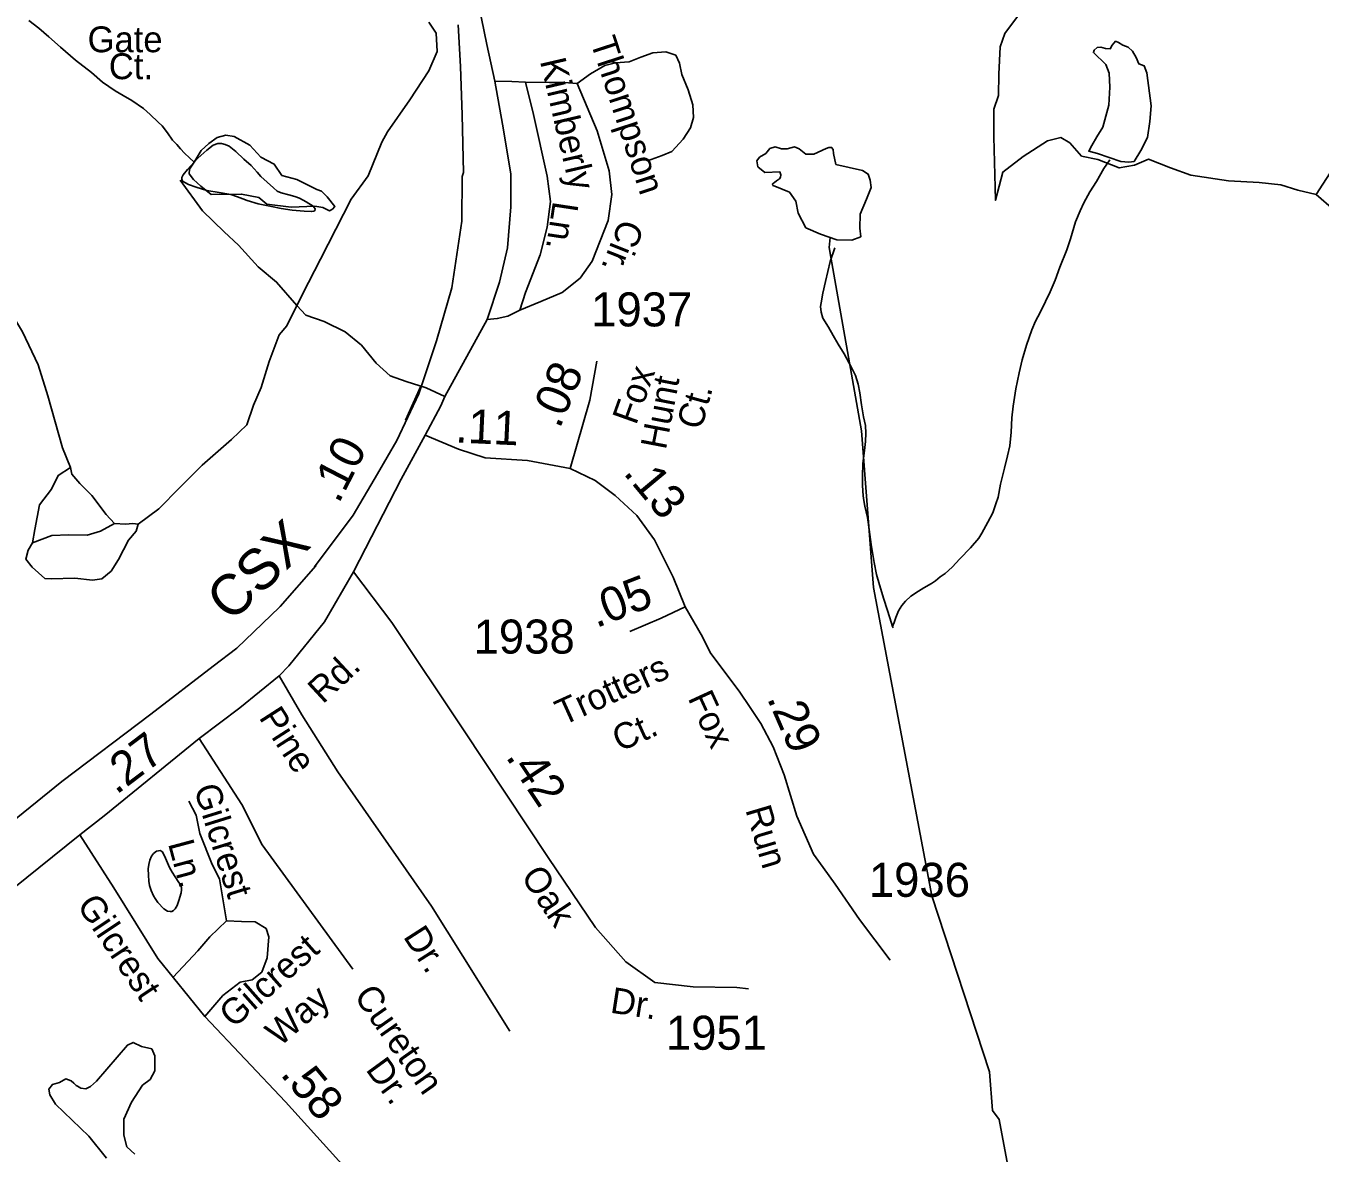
# Model space of a CAD drawing. Extents: x 2126262 to 2293712, y 749403 to 919119.
# Drawn here: x 2153951 to 2158706, y 820207 to 824349 of the extents above; entities that cross this region are included whole.
import ezdxf

# ---------------------------------------------------------------- set-up
doc = ezdxf.new("R2010")
doc.units = 0
for name, color, linetype in [('Exist Hydrographic Misc Water Feature', 7, 'Continuous'), ('Exist Hydrographic Pond Under 1500 Sq Ft', 7, 'Continuous'), ('Exist Railroad Mainline', 7, 'Continuous'), ('Exist Railroad Mainline Label', 7, 'Continuous'), ('Exist Road Non-System Type 51', 7, 'Continuous'), ('Exist Road Non-System Type 51 Label', 7, 'Continuous'), ('Exist Road Secondary Mileage Hundredths English Label', 7, 'Continuous'), ('Exist Road Secondary Type 51 Attributed', 7, 'Continuous'), ('Exist Road Secondary Type 51 Label', 7, 'Continuous'), ('Exist Road Secondary Type 51 Number Label', 7, 'Continuous')]:
    doc.layers.add(name, color=color, linetype=linetype)

msp = doc.modelspace()

# ---------------------------------------------------------------- linework, layer by layer
at = {"layer": 'Exist Hydrographic Misc Water Feature'}
for points in [[(2154570, 823848.3), (2154552, 823864.5), (2154534.1, 823882.1), (2154519.8, 823898.1), (2154505.8, 823914), (2154489.8, 823929.8), (2154471.6, 823956.1), (2154451.7, 823981.9), (2154437.3, 823995.8), (2154407.2, 824023.5), (2154383.2, 824045.4), (2154341, 824075.3), (2154308.8, 824093.1), (2154278.8, 824110.6), (2154232.3, 824142.4), (2154192.5, 824178.1), (2154134.1, 824223.8), (2154077.9, 824271.7), (2154035.8, 824309.3), (2153999.3, 824341.2), (2153961.6, 824368.8)], [(2154570, 823848.3), (2154544.6, 823822.2), (2154528.4, 823802.3), (2154524.7, 823792.3), (2154524.5, 823786.2), (2154526.5, 823778.2), (2154548.5, 823766.4), (2154577, 823756.4), (2154616.5, 823744.7), (2154660.8, 823737.2), (2154704.5, 823729.4), (2154728.7, 823721.3), (2154748.6, 823713.8), (2154764.6, 823707.7), (2154804.8, 823696), (2154853, 823686.2), (2154889.1, 823678.3), (2154929.3, 823672.7), (2154973.1, 823668.8), (2155001, 823667.1), (2155009, 823669.1), (2155013.1, 823670.9), (2155013.3, 823677), (2155006.8, 823686.9), (2154980.7, 823703), (2154956.5, 823716.8), (2154938.9, 823722.7), (2154917, 823728.5), (2154888.9, 823736.4), (2154874.5, 823742.2), (2154860.4, 823754.1), (2154814.2, 823796), (2154800.3, 823811.9), (2154778.3, 823835.9), (2154752.1, 823859.3), (2154721.9, 823887.4), (2154697.5, 823907.3), (2154683.8, 823913.1), (2154669.9, 823917.2), (2154655.9, 823916.9), (2154639.5, 823910.8), (2154615.7, 823892.9), (2154582.3, 823862.7), (2154570, 823848.3)], [(2157933.5, 823857.6), (2157911.5, 823825.6), (2157883.8, 823777.5), (2157859.7, 823739.3), (2157838.1, 823699.2), (2157824.2, 823669.3), (2157806.5, 823628.9), (2157788.9, 823566.7), (2157775, 823526.9), (2157749.5, 823462.7), (2157731.7, 823414.6), (2157714.1, 823372.3), (2157696.2, 823336.5), (2157676.7, 823296.4), (2157660.3, 823264.4), (2157646.8, 823231.9), (2157626.9, 823176.1), (2157611.5, 823122), (2157599.9, 823073.9), (2157588, 823015.7), (2157578.5, 822951.8), (2157572.8, 822909.6), (2157571.1, 822855.9), (2157565.4, 822805.7), (2157557.6, 822769.5), (2157545.7, 822723.9), (2157531.8, 822665.5), (2157522.5, 822617.4), (2157514.8, 822593.4), (2157502.7, 822559.6), (2157484.6, 822525.4), (2157463.1, 822485.2), (2157451.6, 822467.1), (2157421.5, 822431.1), (2157381.9, 822390.8), (2157354, 822360.5), (2157328.4, 822336.4), (2157310.1, 822324.6), (2157292.1, 822310.3), (2157278.5, 822300.1), (2157250.2, 822284.1), (2157230.3, 822272.1), (2157202.5, 822254), (2157182.8, 822235.9), (2157169, 822219.7), (2157156.7, 822199.7), (2157147.3, 822175.6), (2157141.1, 822157.4), (2157135.2, 822141.7), (2157137, 822137.7)], [(2156923.4, 823534.1), (2156905.5, 823483.6), (2156888.1, 823409.6), (2156878.3, 823367.7), (2156872.7, 823331.6), (2156870.3, 823317.7), (2156872.5, 823297.5), (2156878.7, 823275.9), (2156899, 823242), (2156917, 823212.1), (2156935.5, 823180.1), (2156957.4, 823144.3), (2156984.1, 823094.4), (2156998.2, 823064.3), (2157008.1, 823032.4), (2157014.2, 823000.6), (2157020.6, 822956.6), (2157028.6, 822912.8), (2157035.1, 822880.6), (2157036.8, 822852.7), (2157035.3, 822822.6), (2157031.7, 822788.6), (2157025.9, 822740.8), (2157024.3, 822694.8), (2157024.5, 822660.7), (2157026.5, 822622.7), (2157028.8, 822604.9), (2157033.1, 822584.7), (2157042.7, 822542.7), (2157048.9, 822498.8), (2157055.8, 822443), (2157067.7, 822377.1), (2157076.1, 822333.2), (2157086.4, 822295.1), (2157102.4, 822243.2), (2157114.7, 822205.2), (2157125.2, 822173.6), (2157135.2, 822141.7), (2157137, 822137.7)], [(2156908.5, 823499.4), (2156902.1, 823534.5), (2156905.2, 823572.1)], [(2157704.6, 819381.5), (2157526.5, 820330.7), (2157501.5, 820364), (2157491.5, 820505.3), (2157279.4, 821152.6), (2157065.4, 822285.7), (2157020.5, 822860.7), (2156908.5, 823499.4)], [(2154489.2, 821238.8), (2154511.2, 821205), (2154519.4, 821192.8), (2154523.2, 821182.9), (2154523.2, 821174.8), (2154521.6, 821162.9), (2154513.6, 821134.9), (2154507.5, 821116.8), (2154500.1, 821104.9), (2154493.9, 821098.9), (2154487.8, 821094.6), (2154481.8, 821094.7), (2154471.8, 821096.6), (2154457.8, 821104.4), (2154435.5, 821128.5), (2154425.6, 821142.6), (2154419.5, 821152.4), (2154411.3, 821172.3), (2154405.6, 821190.2), (2154403.5, 821206.3), (2154401.2, 821228.2), (2154400.8, 821252.2), (2154402.7, 821268.1), (2154406.6, 821284.1), (2154412.3, 821298.3), (2154420.5, 821308.4), (2154430.8, 821316.2), (2154438.8, 821318.3), (2154444.7, 821318.6), (2154452.5, 821314.5), (2154464.6, 821290.4), (2154478.5, 821256.7), (2154489.2, 821238.8)]]:
    msp.add_lwpolyline(points, dxfattribs=at)
at = {"layer": 'Exist Hydrographic Pond Under 1500 Sq Ft'}
for points in [[(2158069.5, 824176.9), (2158059.3, 824202.8), (2158039.6, 824209.4), (2158029.7, 824233.5), (2158016.5, 824256.6), (2158000.1, 824270.9), (2157981.4, 824278.5), (2157965, 824288.4), (2157954, 824292.8), (2157941.9, 824278.5), (2157934.3, 824265.4), (2157916.7, 824266.5), (2157900.2, 824270.9), (2157887.1, 824269.8), (2157876.1, 824259.9), (2157872.8, 824251.1), (2157918.9, 824207.2), (2157931, 824175.4), (2157933.2, 824123.8), (2157928.8, 824057.9), (2157907.9, 823976.7), (2157885.8, 823941.1), (2157867.3, 823909.7), (2157855.3, 823888.9), (2157888.2, 823880.1), (2157973.7, 823851.5), (2158002.3, 823848.3), (2158022, 823850.5), (2158046.4, 823891.4), (2158071.4, 823939.4), (2158080.2, 823998.6), (2158084.5, 824055.7), (2158069.5, 824176.9)], [(2154570, 823848.3), (2154552.6, 823823.4), (2154551.6, 823805.3), (2154566.8, 823784.4), (2154593.5, 823760.6), (2154631.5, 823730.2), (2154743.7, 823731.1), (2154806.6, 823718.3), (2154835.9, 823694), (2154925.3, 823683.6), (2155013.2, 823686.5), (2155042.3, 823681.7), (2155066, 823670.2), (2155077.5, 823675.9), (2155086, 823685.5), (2155057.5, 823721.6), (2155037.5, 823742.5), (2155020, 823747.8), (2154946.2, 823785.4), (2154892, 823799.6), (2154863.5, 823841.5), (2154814.1, 823867.2), (2154774.1, 823911), (2154715.9, 823943.2), (2154685.7, 823948.1), (2154654.3, 823939.5), (2154622.9, 823917.6), (2154595.4, 823891.9), (2154570, 823848.3)], [(2156926.2, 823840.1), (2156918.5, 823879.9), (2156916.4, 823894.6), (2156910.8, 823902.9), (2156900.3, 823902.6), (2156891.6, 823899.1), (2156845.6, 823878), (2156816.8, 823878), (2156791.9, 823897.2), (2156774.7, 823904.8), (2156747.8, 823897.2), (2156726.7, 823897.2), (2156703.7, 823904.8), (2156684.5, 823899.1), (2156669.2, 823879.9), (2156646.2, 823866.5), (2156636.6, 823853), (2156640.4, 823831.9), (2156665.4, 823810.8), (2156721, 823812.7), (2156723.9, 823802.3), (2156723.4, 823793.7), (2156719.1, 823787.8), (2156708.9, 823780.2), (2156701, 823774.4), (2156694.1, 823768.6), (2156695.3, 823763.3), (2156702, 823760.9), (2156755.8, 823738.3), (2156780.1, 823704.7), (2156788.1, 823661.2), (2156816.8, 823607.4), (2156870.5, 823584.4), (2156930, 823563.3), (2156985.6, 823561.4), (2157018.2, 823574.8), (2157015.2, 823606), (2157016.3, 823657.3), (2157039.3, 823713), (2157056.5, 823755.2), (2157052.7, 823782), (2157045, 823805.1), (2157023.9, 823818.5), (2156926.2, 823840.1)], [(2154413.5, 820590), (2154375.5, 820598.4), (2154345.3, 820613.5), (2154324.5, 820604), (2154211.2, 820471.7), (2154188.6, 820451.6), (2154171.5, 820442.8), (2154153.7, 820446.2), (2154141.3, 820452.8), (2154136.2, 820455.8), (2154127.7, 820463.9), (2154118, 820472.9), (2154097.8, 820479.3), (2154075.1, 820466), (2154048.7, 820458.5), (2154035.5, 820441.5), (2154039.2, 820420.7), (2154060, 820386.6), (2154182, 820269.3), (2154247.1, 820188.1)], [(2154351, 820203.3), (2154322.6, 820229.7), (2154311.3, 820273.2), (2154311.3, 820331.8), (2154338.7, 820394), (2154379.3, 820456.6), (2154407.7, 820477.4), (2154424.7, 820509.5), (2154424.7, 820564.3), (2154413.5, 820590)]]:
    msp.add_lwpolyline(points, dxfattribs=at)
at = {"layer": 'Exist Railroad Mainline'}
msp.add_lwpolyline([(2155538.8, 824353.7), (2155547.3, 824199.9), (2155554.2, 824022), (2155559.4, 823810.1), (2155553.7, 823796), (2155552.3, 823632.1), (2155516.3, 823387.4), (2155459.4, 823192.6), (2155394.6, 822997.6), (2155313.3, 822826.3), (2155243.3, 822703.3), (2155153.8, 822551.8), (2155010.9, 822361.5), (2155016.8, 822365.6), (2154885.3, 822215.6), (2154883.2, 822213.6), (2154725.7, 822063.1), (2154638.8, 821995.9), (2154409.7, 821820.2), (2154409.7, 821820.2), (2154083.6, 821573), (2153777.8, 821326.3)], dxfattribs=at)
at = {"layer": 'Exist Road Non-System Type 51'}
for points in [[(2157655, 824467.1), (2157546.8, 824321.2), (2157530.1, 824272.4), (2157525.9, 824171.8), (2157524.5, 824093.6), (2157506.4, 824043.4), (2157506.4, 823941.4), (2157512.7, 823708.9), (2157539.7, 823811.9), (2157615, 823869.1), (2157704.3, 823926.4), (2157753.2, 823938.9), (2157786.6, 823919.4), (2157829.4, 823870.9), (2157889.4, 823858.4), (2157967.5, 823827.6), (2158023.3, 823837.4), (2158074.9, 823859.7), (2158155.8, 823827.6), (2158231.2, 823801.1), (2158368.6, 823779.5), (2158481.6, 823773.9), (2158561.1, 823765.5), (2158623.9, 823745.9), (2158690.9, 823729.2)], [(2159140.8, 824397.3), (2159045.9, 824259.1), (2158792, 823884.9), (2158690.9, 823729.2)], [(2154946.4, 823321.8), (2154989.7, 823407), (2155032.9, 823492.2), (2155146.6, 823712.1), (2155208, 823798.7), (2155258.2, 823921.5), (2155279.1, 823960.6), (2155361.1, 824077.1), (2155430.9, 824184.6), (2155461.6, 824255.8), (2155458.8, 824322.8), (2155430.9, 824362.6)], [(2155975.9, 824138.2), (2156025.9, 824173), (2156077.6, 824203.8), (2156116.6, 824213.5), (2156166.8, 824217.7), (2156210.1, 824234.5), (2156254.7, 824249.8), (2156302.2, 824254), (2156338.4, 824241.5), (2156352.4, 824212.1), (2156360.8, 824170.2), (2156384.5, 824114.4), (2156401.2, 824059.9), (2156404, 824012.5), (2156392.8, 823975.2), (2156366.3, 823933.3), (2156324.5, 823887.2), (2156288.2, 823873.3), (2156235.2, 823853.7)], [(2154114.8, 822726.6), (2154085.6, 822799.2), (2154031.4, 822989.6), (2153996.5, 823104.1), (2153939.3, 823225.6), (2153847.9, 823374.3), (2153836.8, 823431.6), (2153793.5, 823596.3), (2153766.3, 823682.2), (2153766.3, 823749.2), (2153727.3, 823840), (2153709.1, 823929.4), (2153684.7, 823990.1), (2153670.8, 824068.3), (2153637.3, 824145.1)], [(2155674.2, 824146.2), (2155736, 824145.1), (2155786.2, 824142.4)], [(2155786.2, 824142.4), (2155815.5, 824023.7), (2155865.7, 823796.7), (2155878.2, 823704.6), (2155865.7, 823609.6), (2155840.6, 823507.7), (2155786.2, 823370.1), (2155765.3, 823304.5)], [(2155765.3, 823304.5), (2155843.4, 823336.6), (2155921.5, 823370.1), (2155987.1, 823421.8), (2156031.7, 823484.6), (2156090.1, 823634.8), (2156104.1, 823729.7), (2156094.3, 823816.3), (2156049.7, 823963.6), (2155975.9, 824138.2)], [(2155786.2, 824142.4), (2155874.1, 824141), (2155928.5, 824141), (2155975.9, 824138.2)], [(2154946.4, 823321.8), (2154871.9, 823407.9), (2154804.9, 823463.7), (2154731.7, 823544), (2154680.1, 823592.9), (2154600.6, 823669.7), (2154518.3, 823782.8)], [(2158690.9, 823729.2), (2158755.6, 823672.9), (2158812.8, 823618.5), (2158849, 823579.4), (2158932.7, 823547.3), (2158988.5, 823526.3), (2159017.8, 823483), (2159045.7, 823413.6)], [(2154946.4, 823321.8), (2154909.6, 823247.3), (2154881.7, 823213.8), (2154845.4, 823116), (2154816.1, 823021.1), (2154787.5, 822956.1), (2154762.4, 822883.5), (2154706.6, 822829.1), (2154599.2, 822735.5), (2154516.9, 822653.1), (2154439.4, 822574.3), (2154364.1, 822518.4)], [(2155490.1, 822987.2), (2155421.8, 823019.2), (2155347.9, 823042.9), (2155289.3, 823063.9), (2155237.7, 823109.9), (2155183.6, 823176.6), (2155123.6, 823225.5), (2155046.9, 823263.2), (2154979.9, 823286.9), (2154946.4, 823321.8)], [(2155765.3, 823304.5), (2155722, 823282.2), (2155683, 823273.8), (2155645.6, 823270.7)], [(2155345.4, 822900.5), (2155402.6, 823025.3)], [(2153975.3, 822450.1), (2153983.7, 822499), (2154001.8, 822589.7), (2154045.1, 822647), (2154070.2, 822697.3), (2154114.8, 822726.6)], [(2154276.7, 822521.3), (2154246, 822553.4), (2154193, 822623.3), (2154149.7, 822667.9), (2154120.4, 822701.5), (2154114.8, 822726.6)], [(2154364.1, 822518.4), (2154356.2, 822492), (2154328.3, 822459.9), (2154292, 822388.7), (2154264.1, 822345.4), (2154230.6, 822317.5), (2154195.8, 822311.9), (2154131.6, 822320.3), (2154043.7, 822317.5), (2154021.4, 822318.9), (2153973.9, 822360.8), (2153951.6, 822390.1), (2153960, 822422.2), (2153975.3, 822450.1)], [(2153975.3, 822450.1), (2154046.5, 822476.6), (2154109.3, 822479.4), (2154176.2, 822478), (2154225.1, 822492), (2154276.7, 822521.3)], [(2154276.7, 822521.3), (2154317.1, 822518.5), (2154343.6, 822521.3), (2154364.1, 822518.4)], [(2154881.7, 821960.9), (2154964.9, 821817.9), (2155097.5, 821608.4), (2155441.4, 821114.8), (2155729.4, 820654.7)], [(2154587.3, 821730.5), (2154744.5, 821488.3), (2154819.8, 821340.3), (2155151.7, 820883.4)], [(2154550.3, 821499.8), (2154576.6, 821449.3), (2154589.8, 821381.2), (2154635.9, 821267.1), (2154662.2, 821214.4), (2154673.2, 821148.5), (2154688.5, 821060.7)], [(2154608.9, 820708.6), (2154675.3, 820786.3), (2154739, 820834.6), (2154782.9, 820843.4), (2154818, 820871.9), (2154837.7, 820924.6), (2154844.3, 821001.4), (2154833.3, 821032.2), (2154793.8, 821056.3), (2154743.4, 821058.5), (2154688.5, 821060.7)], [(2154688.5, 821060.7), (2154627.1, 821001.4)], [(2154627.1, 821001.4), (2154583.2, 820950.9), (2154491.7, 820853.5)]]:
    msp.add_lwpolyline(points, dxfattribs=at)
at = {"layer": 'Exist Road Secondary Type 51 Attributed'}
for points in [[(2155558.6, 827571.5), (2155573.6, 827378.4), (2155592.6, 827212.9), (2155648.4, 826676.3), (2155697.9, 826263.7), (2155710.5, 826147.8), (2155712.6, 825971.2), (2155552.2, 825185.1), (2155543.8, 825062.3), (2155541, 824935.2), (2155549.4, 824775.7), (2155578.7, 824603.9), (2155644.2, 824280.9), (2155674.2, 824146.2), (2155702.1, 823988.4), (2155732.1, 823806.2), (2155732.1, 823684.7), (2155720.9, 823533.2), (2155691.6, 823407.5), (2155645.6, 823270.7), (2155490.1, 822987.2), (2155476.1, 822953.7), (2155417.5, 822845.4)], [(2155951.2, 822722.8), (2156022.3, 822974.1), (2156048.5, 823117.9)], [(2155417.5, 822845.4), (2155329.7, 822683.3), (2155154.3, 822343.4)], [(2155417.5, 822845.4), (2155540.5, 822793.9), (2155637.8, 822762), (2155794.5, 822751.8), (2155951.2, 822722.8)], [(2155951.2, 822722.8), (2156042.3, 822678.3), (2156116.3, 822623.1), (2156196.1, 822550.5), (2156259.9, 822460.4), (2156329.4, 822323), (2156372.9, 822214)], [(2155154.3, 822343.4), (2155047.6, 822159.8), (2154916.6, 821997.2), (2154881.7, 821960.9), (2154736.6, 821843.6), (2154587.3, 821730.5), (2154239.3, 821446.4), (2154148.9, 821376.9)], [(2155154.3, 822343.4), (2155296.1, 822156.7), (2155558.4, 821763), (2155870.4, 821292.8), (2156043.3, 821035.9), (2156155, 820910.2), (2156261.7, 820834.1), (2156402.6, 820817.4), (2156563, 820816), (2156605.7, 820810.9)], [(2156372.9, 822214), (2156284.4, 822173.4), (2156169.7, 822124)], [(2156372.9, 822214), (2156436.4, 822103.8), (2156465.5, 822047.2), (2156574.3, 821900.5), (2156608.8, 821848.1), (2156650.9, 821785.6), (2156695.9, 821699.9), (2156736.5, 821596.8), (2156783, 821445.7), (2156845.1, 821305.6), (2156880, 821256.3), (2156923.5, 821195.2), (2157013.5, 821066), (2157126.7, 820916.4)], [(2154148.9, 821376.9), (2153802.7, 821098.1)], [(2154148.9, 821376.9), (2154274.2, 821182.1), (2154436.1, 820922.4), (2154608.9, 820708.6), (2154904.7, 820395.8), (2155181.4, 820088.7), (2155284.6, 819954.7), (2155357.2, 819784.3), (2155379.5, 819602.7), (2155386.2, 819461.3), (2155389.2, 819167.1), (2155395.6, 819053), (2155379.7, 818905.5), (2155354.9, 818805.1), (2155330, 818742.5)]]:
    msp.add_lwpolyline(points, dxfattribs=at)

# ---------------------------------------------------------------- texts
at = {"layer": 'Exist Railroad Mainline Label'}
msp.add_text('CSX', height=150, rotation=43.4429, dxfattribs=at).set_placement((2154704.1, 822153.9))
at = {"layer": 'Exist Road Non-System Type 51 Label'}
for s, p in [('Gate', (2154177.9, 824252.5)), ('Ct.', (2154255.9, 824153.6))]:
    msp.add_text(s, height=95, dxfattribs=at).set_placement(p)
for s, rotation, p in [('Thompson', 288.0523, (2156023.7, 824292.7)), ('Kimberly', 283.0971, (2155839.2, 824220.5)), ('Ln.', 261.4273, (2155887.8, 823708)), ('Cir.', 248.2177, (2156136.6, 823645.1)), ('Pine', 302.7435, (2154805.1, 821807.9)), ('Gilcrest', 287.3106, (2154567.4, 821547.9)), ('Ln.', 285.0484, (2154472.7, 821344.9)), ('Dr.', 302.7435, (2155335.2, 821002.7)), ('Gilcrest', 41.5507, (2154714.1, 820663)), ('Way', 40.6786, (2154883.3, 820595)), ('Cureton', 305.0698, (2155153.7, 820784)), ('Dr.', 306.0803, (2155197, 820513.9))]:
    msp.add_text(s, height=95, rotation=rotation, dxfattribs=at).set_placement(p)
at = {"layer": 'Exist Road Secondary Mileage Hundredths English Label'}
for s, rotation, p in [('.08', 67.2813, (2155911.9, 822865.7)), ('.11', 357.3434, (2155527.1, 822818.7)), ('.10', 62.7027, (2155100, 822590.4)), ('.13', 309.8281, (2156142.9, 822705.5)), ('.05', 21.1821, (2156046, 822135.6)), ('.29', 293.505, (2156672.3, 821879.1)), ('.27', 37.1495, (2154283.3, 821521.8)), ('.42', 303.5692, (2155711.5, 821663.5)), ('.58', 309.8281, (2154882.9, 820496))]:
    msp.add_text(s, height=125, rotation=rotation, dxfattribs=at).set_placement(p)
at = {"layer": 'Exist Road Secondary Type 51 Label'}
for s, rotation, p in [('Fox', 70.3599, (2156192.6, 822879.5)), ('Hunt', 79.1224, (2156302, 822788.8)), ('Ct.', 74.7558, (2156432.5, 822861.5)), ('Rd.', 42.8449, (2155041.9, 821855)), ('Trotters', 24.3571, (2155923.8, 821776.7)), ('Fox', 294.7587, (2156381.4, 821879.3)), ('Ct.', 24.3571, (2156132.7, 821680.1)), ('Run', 286.4926, (2156593.6, 821469.1)), ('Oak', 303.4921, (2155767.2, 821223.9)), ('Gilcrest', 303.6564, (2154136, 821118.4)), ('Dr.', 351.2455, (2156094.7, 820723.5))]:
    msp.add_text(s, height=95, rotation=rotation, dxfattribs=at).set_placement(p)
at = {"layer": 'Exist Road Secondary Type 51 Number Label'}
for s, p in [('1937', (2156027.5, 823245.1)), ('1938', (2155595.7, 822042.7)), ('1936', (2157047.6, 821148.7)), ('1951', (2156302, 820586.9))]:
    msp.add_text(s, height=125, dxfattribs=at).set_placement(p)

doc.saveas('drawing.dxf')
